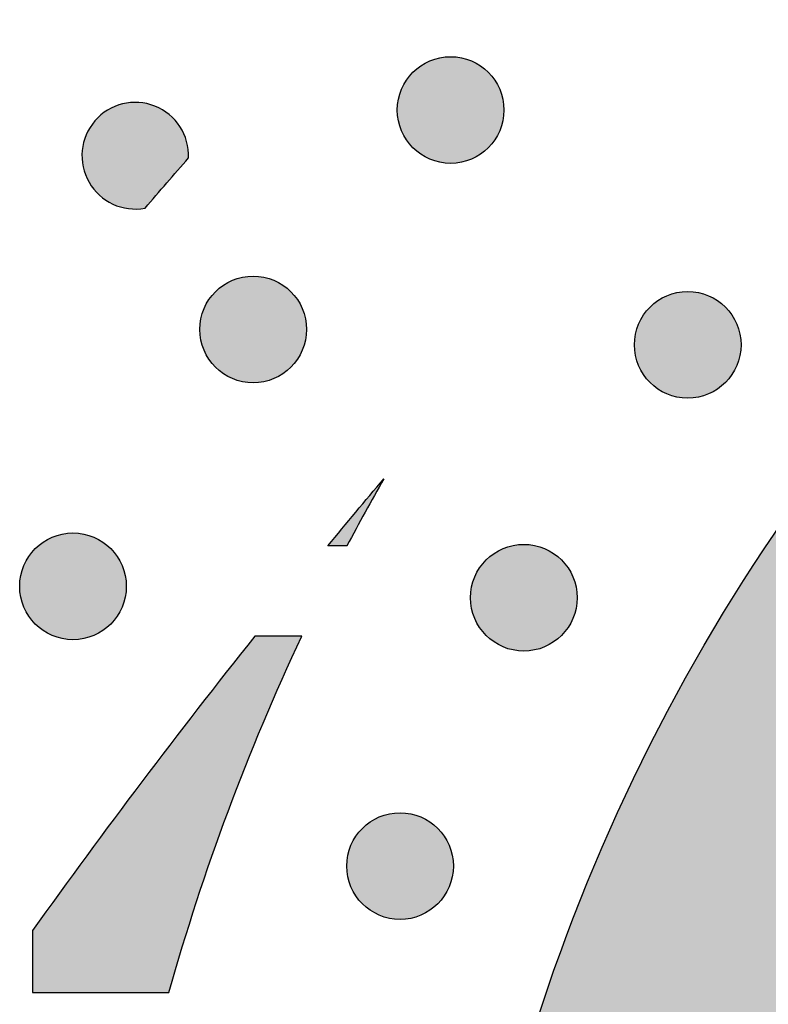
# Model space of a CAD drawing. Header units: millimetres. Extents: x -3873 to -97, y 912 to 4165.
# Tile 515 of 656: x -1848 to -1824, y 3045 to 3078. Entities that reach past the tile are written whole.
import ezdxf

# ---------------------------------------------------------------- set-up
doc = ezdxf.new("R2010")
doc.units = ezdxf.units.MM
doc.layers.add('pattern', color=7, linetype='Continuous', true_color=0x000000)

msp = doc.modelspace()

# ---------------------------------------------------------------- hatches: boundary and pattern name
at = {"layer": 'pattern'}
for points in [[(-1727.51, 3080.489), (-1721.756, 3065.465), (-1735.983, 3071.031), (-1738.491, 3071.965), (-1741.038, 3072.821), (-1743.619, 3073.597), (-1746.232, 3074.289), (-1748.871, 3074.897), (-1751.533, 3075.418), (-1754.214, 3075.853), (-1756.909, 3076.199), (-1759.614, 3076.457), (-1762.325, 3076.625), (-1765.036, 3076.705), (-1767.745, 3076.695), (-1770.446, 3076.597), (-1773.135, 3076.411), (-1775.808, 3076.139), (-1778.46, 3075.781), (-1779.455, 3075.621), (-1780.448, 3075.44), (-1781.441, 3075.24), (-1782.432, 3075.02), (-1783.421, 3074.779), (-1784.407, 3074.519), (-1785.39, 3074.238), (-1786.369, 3073.937), (-1787.343, 3073.617), (-1788.312, 3073.276), (-1789.275, 3072.916), (-1790.231, 3072.537), (-1791.181, 3072.138), (-1792.123, 3071.72), (-1793.057, 3071.282), (-1793.982, 3070.827), (-1794.898, 3070.353), (-1795.803, 3069.86), (-1796.699, 3069.35), (-1797.584, 3068.822), (-1798.457, 3068.278), (-1799.318, 3067.716), (-1800.167, 3067.138), (-1801.003, 3066.544), (-1801.826, 3065.935), (-1802.635, 3065.31), (-1803.429, 3064.671), (-1804.21, 3064.018), (-1804.975, 3063.351), (-1805.726, 3062.671), (-1806.461, 3061.978), (-1807.18, 3061.273), (-1807.885, 3060.554), (-1808.578, 3059.819), (-1809.258, 3059.069), (-1809.925, 3058.303), (-1810.578, 3057.523), (-1811.217, 3056.728), (-1811.842, 3055.919), (-1812.451, 3055.096), (-1813.045, 3054.26), (-1813.623, 3053.411), (-1814.185, 3052.55), (-1814.729, 3051.677), (-1815.257, 3050.792), (-1815.767, 3049.897), (-1816.259, 3048.991), (-1816.734, 3048.075), (-1817.189, 3047.15), (-1817.626, 3046.216), (-1818.045, 3045.274), (-1818.443, 3044.324), (-1818.823, 3043.368), (-1819.183, 3042.405), (-1819.524, 3041.436), (-1819.844, 3040.462), (-1820.145, 3039.483), (-1820.425, 3038.5), (-1820.686, 3037.514), (-1820.926, 3036.525), (-1821.147, 3035.534), (-1821.347, 3034.541), (-1821.528, 3033.548), (-1821.688, 3032.553), (-1822.046, 3029.901), (-1822.318, 3027.228), (-1822.504, 3024.539), (-1822.602, 3021.838), (-1822.611, 3019.13), (-1822.532, 3016.418), (-1822.364, 3013.707), (-1822.106, 3011.002), (-1821.76, 3008.307), (-1821.325, 3005.626), (-1820.804, 3002.964), (-1820.196, 3000.325), (-1819.503, 2997.712), (-1818.728, 2995.131), (-1817.872, 2992.584), (-1816.938, 2990.076), (-1811.372, 2975.849), (-1826.396, 2981.603), (-1827.062, 2983.13), (-1827.702, 2984.672), (-1828.316, 2986.228), (-1828.904, 2987.798), (-1829.464, 2989.382), (-1829.998, 2990.977), (-1830.504, 2992.585), (-1830.982, 2994.204), (-1831.431, 2995.833), (-1831.852, 2997.472), (-1832.243, 2999.119), (-1832.606, 3000.775), (-1832.939, 3002.438), (-1833.242, 3004.107), (-1833.515, 3005.782), (-1833.759, 3007.463), (-1833.972, 3009.147), (-1834.155, 3010.834), (-1834.307, 3012.524), (-1834.43, 3014.216), (-1834.521, 3015.908), (-1834.583, 3017.6), (-1834.614, 3019.292), (-1834.615, 3020.982), (-1834.586, 3022.669), (-1834.527, 3024.354), (-1834.438, 3026.034), (-1834.319, 3027.71), (-1834.171, 3029.38), (-1833.994, 3031.043), (-1833.788, 3032.7), (-1833.553, 3034.349), (-1833.355, 3035.574), (-1833.133, 3036.8), (-1832.886, 3038.024), (-1832.614, 3039.246), (-1832.318, 3040.465), (-1831.996, 3041.681), (-1831.65, 3042.893), (-1831.28, 3044.099), (-1830.884, 3045.3), (-1830.465, 3046.495), (-1830.021, 3047.682), (-1829.553, 3048.862), (-1829.061, 3050.033), (-1828.545, 3051.194), (-1828.006, 3052.345), (-1827.444, 3053.486), (-1826.86, 3054.615), (-1826.253, 3055.732), (-1825.624, 3056.836), (-1824.973, 3057.927), (-1824.302, 3059.003), (-1823.609, 3060.065), (-1822.897, 3061.112), (-1822.164, 3062.142), (-1821.413, 3063.157), (-1820.643, 3064.154), (-1819.855, 3065.134), (-1819.05, 3066.097), (-1818.227, 3067.04), (-1817.389, 3067.966), (-1816.534, 3068.872), (-1815.665, 3069.758), (-1814.778, 3070.627), (-1813.872, 3071.482), (-1812.947, 3072.32), (-1812.003, 3073.143), (-1811.041, 3073.948), (-1810.061, 3074.736), (-1809.064, 3075.506), (-1808.049, 3076.258), (-1807.018, 3076.99), (-1805.972, 3077.702), (-1804.91, 3078.395), (-1803.833, 3079.066), (-1802.743, 3079.717), (-1801.639, 3080.346), (-1800.522, 3080.953), (-1799.393, 3081.538), (-1798.252, 3082.099), (-1797.101, 3082.638), (-1795.939, 3083.154), (-1794.769, 3083.646), (-1793.589, 3084.114), (-1792.402, 3084.558), (-1791.207, 3084.977), (-1790.006, 3085.373), (-1788.799, 3085.743), (-1787.588, 3086.089), (-1786.372, 3086.411), (-1785.153, 3086.707), (-1783.931, 3086.979), (-1782.707, 3087.226), (-1781.481, 3087.448), (-1780.256, 3087.646), (-1778.607, 3087.881), (-1776.95, 3088.087), (-1775.286, 3088.264), (-1773.616, 3088.412), (-1771.941, 3088.531), (-1770.261, 3088.62), (-1768.576, 3088.679), (-1766.889, 3088.708), (-1765.199, 3088.707), (-1763.507, 3088.676), (-1761.815, 3088.614), (-1760.122, 3088.523), (-1758.431, 3088.401), (-1756.741, 3088.248), (-1755.054, 3088.065), (-1753.369, 3087.852), (-1751.689, 3087.609), (-1750.014, 3087.335), (-1748.345, 3087.032), (-1746.682, 3086.699), (-1745.026, 3086.337), (-1743.379, 3085.945), (-1741.74, 3085.524), (-1740.111, 3085.075), (-1738.492, 3084.597), (-1736.884, 3084.091), (-1735.288, 3083.558), (-1733.705, 3082.997), (-1732.135, 3082.409), (-1730.579, 3081.795), (-1729.037, 3081.155)], [(-1832.833, 3075.839), (-1832.861, 3075.867), (-1832.89, 3075.894), (-1832.92, 3075.921), (-1832.951, 3075.947), (-1832.983, 3075.973), (-1833.015, 3075.998), (-1833.048, 3076.022), (-1833.082, 3076.046), (-1833.117, 3076.07), (-1833.153, 3076.093), (-1833.19, 3076.115), (-1833.227, 3076.136), (-1833.265, 3076.156), (-1833.304, 3076.176), (-1833.343, 3076.195), (-1833.383, 3076.213), (-1833.424, 3076.23), (-1833.465, 3076.246), (-1833.507, 3076.261), (-1833.55, 3076.275), (-1833.593, 3076.288), (-1833.636, 3076.3), (-1833.68, 3076.311), (-1833.724, 3076.321), (-1833.769, 3076.33), (-1833.814, 3076.338), (-1833.859, 3076.344), (-1833.905, 3076.349), (-1833.95, 3076.353), (-1833.996, 3076.356), (-1834.042, 3076.358), (-1834.088, 3076.359), (-1834.134, 3076.358), (-1834.18, 3076.356), (-1834.225, 3076.353), (-1834.271, 3076.349), (-1834.317, 3076.344), (-1834.362, 3076.338), (-1834.407, 3076.33), (-1834.451, 3076.321), (-1834.496, 3076.311), (-1834.54, 3076.3), (-1834.583, 3076.288), (-1834.626, 3076.275), (-1834.669, 3076.261), (-1834.71, 3076.246), (-1834.752, 3076.23), (-1834.793, 3076.213), (-1834.833, 3076.195), (-1834.872, 3076.176), (-1834.911, 3076.156), (-1834.949, 3076.136), (-1834.986, 3076.115), (-1835.023, 3076.093), (-1835.058, 3076.07), (-1835.093, 3076.046), (-1835.127, 3076.022), (-1835.161, 3075.998), (-1835.193, 3075.973), (-1835.225, 3075.947), (-1835.255, 3075.921), (-1835.285, 3075.894), (-1835.314, 3075.867), (-1835.342, 3075.839), (-1835.37, 3075.811), (-1835.397, 3075.782), (-1835.424, 3075.752), (-1835.45, 3075.721), (-1835.476, 3075.69), (-1835.501, 3075.657), (-1835.526, 3075.624), (-1835.55, 3075.59), (-1835.573, 3075.555), (-1835.596, 3075.519), (-1835.618, 3075.483), (-1835.639, 3075.445), (-1835.66, 3075.407), (-1835.679, 3075.369), (-1835.698, 3075.329), (-1835.716, 3075.289), (-1835.733, 3075.249), (-1835.749, 3075.207), (-1835.764, 3075.165), (-1835.779, 3075.123), (-1835.792, 3075.08), (-1835.804, 3075.036), (-1835.815, 3074.992), (-1835.824, 3074.948), (-1835.833, 3074.903), (-1835.841, 3074.858), (-1835.847, 3074.813), (-1835.853, 3074.768), (-1835.857, 3074.722), (-1835.86, 3074.676), (-1835.862, 3074.63), (-1835.862, 3074.585), (-1835.862, 3074.539), (-1835.86, 3074.493), (-1835.857, 3074.447), (-1835.853, 3074.401), (-1835.847, 3074.356), (-1835.841, 3074.311), (-1835.833, 3074.266), (-1835.824, 3074.221), (-1835.815, 3074.177), (-1835.804, 3074.133), (-1835.792, 3074.089), (-1835.779, 3074.046), (-1835.764, 3074.004), (-1835.749, 3073.962), (-1835.733, 3073.921), (-1835.716, 3073.88), (-1835.698, 3073.84), (-1835.679, 3073.8), (-1835.66, 3073.762), (-1835.639, 3073.724), (-1835.618, 3073.686), (-1835.596, 3073.65), (-1835.573, 3073.614), (-1835.55, 3073.579), (-1835.526, 3073.545), (-1835.501, 3073.512), (-1835.476, 3073.479), (-1835.45, 3073.448), (-1835.424, 3073.417), (-1835.397, 3073.387), (-1835.37, 3073.358), (-1835.342, 3073.33), (-1835.314, 3073.302), (-1835.285, 3073.275), (-1835.255, 3073.249), (-1835.225, 3073.222), (-1835.193, 3073.196), (-1835.161, 3073.171), (-1835.127, 3073.147), (-1835.093, 3073.123), (-1835.058, 3073.099), (-1835.023, 3073.076), (-1834.986, 3073.054), (-1834.949, 3073.033), (-1834.911, 3073.013), (-1834.872, 3072.993), (-1834.833, 3072.974), (-1834.793, 3072.956), (-1834.752, 3072.939), (-1834.71, 3072.923), (-1834.669, 3072.908), (-1834.626, 3072.894), (-1834.583, 3072.881), (-1834.54, 3072.869), (-1834.496, 3072.858), (-1834.451, 3072.848), (-1834.407, 3072.839), (-1834.362, 3072.832), (-1834.317, 3072.825), (-1834.271, 3072.82), (-1834.225, 3072.816), (-1834.18, 3072.813), (-1834.134, 3072.811), (-1834.088, 3072.81), (-1834.042, 3072.811), (-1833.996, 3072.813), (-1833.95, 3072.816), (-1833.905, 3072.82), (-1833.859, 3072.825), (-1833.814, 3072.832), (-1833.769, 3072.839), (-1833.724, 3072.848), (-1833.68, 3072.858), (-1833.636, 3072.869), (-1833.593, 3072.881), (-1833.55, 3072.894), (-1833.507, 3072.908), (-1833.465, 3072.923), (-1833.424, 3072.939), (-1833.383, 3072.956), (-1833.343, 3072.974), (-1833.304, 3072.993), (-1833.265, 3073.013), (-1833.227, 3073.033), (-1833.19, 3073.054), (-1833.153, 3073.076), (-1833.117, 3073.099), (-1833.082, 3073.123), (-1833.048, 3073.147), (-1833.015, 3073.171), (-1832.983, 3073.196), (-1832.951, 3073.222), (-1832.92, 3073.249), (-1832.89, 3073.275), (-1832.861, 3073.302), (-1832.833, 3073.33), (-1832.806, 3073.358), (-1832.779, 3073.387), (-1832.752, 3073.417), (-1832.726, 3073.448), (-1832.7, 3073.479), (-1832.675, 3073.512), (-1832.65, 3073.545), (-1832.626, 3073.579), (-1832.602, 3073.614), (-1832.58, 3073.65), (-1832.558, 3073.686), (-1832.536, 3073.724), (-1832.516, 3073.762), (-1832.496, 3073.8), (-1832.477, 3073.84), (-1832.459, 3073.88), (-1832.442, 3073.921), (-1832.426, 3073.962), (-1832.411, 3074.004), (-1832.397, 3074.046), (-1832.384, 3074.089), (-1832.372, 3074.133), (-1832.361, 3074.177), (-1832.351, 3074.221), (-1832.342, 3074.266), (-1832.335, 3074.311), (-1832.328, 3074.356), (-1832.323, 3074.401), (-1832.319, 3074.447), (-1832.316, 3074.493), (-1832.314, 3074.539), (-1832.314, 3074.585), (-1832.314, 3074.63), (-1832.316, 3074.676), (-1832.319, 3074.722), (-1832.323, 3074.768), (-1832.328, 3074.813), (-1832.335, 3074.858), (-1832.342, 3074.903), (-1832.351, 3074.948), (-1832.361, 3074.992), (-1832.372, 3075.036), (-1832.384, 3075.08), (-1832.397, 3075.123), (-1832.411, 3075.165), (-1832.426, 3075.207), (-1832.442, 3075.249), (-1832.459, 3075.289), (-1832.477, 3075.329), (-1832.496, 3075.369), (-1832.516, 3075.407), (-1832.536, 3075.445), (-1832.558, 3075.483), (-1832.58, 3075.519), (-1832.602, 3075.555), (-1832.626, 3075.59), (-1832.65, 3075.624), (-1832.675, 3075.657), (-1832.7, 3075.69), (-1832.726, 3075.721), (-1832.752, 3075.752), (-1832.779, 3075.782), (-1832.806, 3075.811)], [(-1842.81, 3072.993), (-1842.809, 3073.025), (-1842.809, 3073.057), (-1842.809, 3073.09), (-1842.809, 3073.123), (-1842.811, 3073.156), (-1842.813, 3073.189), (-1842.815, 3073.222), (-1842.819, 3073.255), (-1842.822, 3073.288), (-1842.827, 3073.322), (-1842.832, 3073.355), (-1842.838, 3073.388), (-1842.844, 3073.422), (-1842.852, 3073.455), (-1842.859, 3073.489), (-1842.868, 3073.522), (-1842.877, 3073.555), (-1842.887, 3073.589), (-1842.897, 3073.622), (-1842.909, 3073.655), (-1842.921, 3073.687), (-1842.933, 3073.72), (-1842.946, 3073.753), (-1842.96, 3073.785), (-1842.975, 3073.817), (-1842.99, 3073.849), (-1843.006, 3073.88), (-1843.022, 3073.911), (-1843.039, 3073.942), (-1843.057, 3073.973), (-1843.076, 3074.003), (-1843.094, 3074.033), (-1843.114, 3074.062), (-1843.134, 3074.091), (-1843.155, 3074.12), (-1843.176, 3074.148), (-1843.198, 3074.176), (-1843.22, 3074.203), (-1843.243, 3074.23), (-1843.266, 3074.256), (-1843.29, 3074.282), (-1843.314, 3074.307), (-1843.339, 3074.332), (-1843.364, 3074.356), (-1843.39, 3074.38), (-1843.416, 3074.403), (-1843.442, 3074.426), (-1843.469, 3074.448), (-1843.496, 3074.469), (-1843.523, 3074.49), (-1843.551, 3074.51), (-1843.578, 3074.529), (-1843.607, 3074.548), (-1843.635, 3074.567), (-1843.664, 3074.584), (-1843.692, 3074.602), (-1843.722, 3074.618), (-1843.751, 3074.634), (-1843.78, 3074.649), (-1843.809, 3074.664), (-1843.839, 3074.678), (-1843.869, 3074.691), (-1843.899, 3074.704), (-1843.928, 3074.716), (-1843.958, 3074.728), (-1843.989, 3074.739), (-1844.019, 3074.749), (-1844.051, 3074.759), (-1844.082, 3074.769), (-1844.114, 3074.778), (-1844.146, 3074.786), (-1844.178, 3074.794), (-1844.211, 3074.802), (-1844.244, 3074.808), (-1844.277, 3074.815), (-1844.311, 3074.82), (-1844.345, 3074.825), (-1844.378, 3074.829), (-1844.413, 3074.833), (-1844.447, 3074.836), (-1844.481, 3074.838), (-1844.516, 3074.84), (-1844.551, 3074.841), (-1844.585, 3074.841), (-1844.62, 3074.841), (-1844.655, 3074.84), (-1844.69, 3074.838), (-1844.725, 3074.835), (-1844.76, 3074.832), (-1844.795, 3074.828), (-1844.83, 3074.824), (-1844.865, 3074.818), (-1844.9, 3074.813), (-1844.935, 3074.806), (-1844.969, 3074.798), (-1845.004, 3074.79), (-1845.038, 3074.782), (-1845.072, 3074.772), (-1845.106, 3074.762), (-1845.14, 3074.751), (-1845.173, 3074.74), (-1845.206, 3074.728), (-1845.239, 3074.715), (-1845.271, 3074.702), (-1845.304, 3074.688), (-1845.336, 3074.673), (-1845.367, 3074.658), (-1845.398, 3074.643), (-1845.429, 3074.626), (-1845.459, 3074.609), (-1845.489, 3074.592), (-1845.519, 3074.574), (-1845.548, 3074.556), (-1845.577, 3074.537), (-1845.605, 3074.517), (-1845.632, 3074.497), (-1845.659, 3074.477), (-1845.686, 3074.456), (-1845.712, 3074.435), (-1845.738, 3074.414), (-1845.763, 3074.392), (-1845.788, 3074.369), (-1845.812, 3074.347), (-1845.835, 3074.324), (-1845.858, 3074.3), (-1845.881, 3074.277), (-1845.902, 3074.253), (-1845.924, 3074.229), (-1845.945, 3074.204), (-1845.965, 3074.179), (-1845.985, 3074.154), (-1846.005, 3074.128), (-1846.025, 3074.101), (-1846.044, 3074.074), (-1846.062, 3074.046), (-1846.08, 3074.018), (-1846.098, 3073.99), (-1846.115, 3073.961), (-1846.132, 3073.932), (-1846.148, 3073.902), (-1846.164, 3073.872), (-1846.179, 3073.841), (-1846.194, 3073.81), (-1846.208, 3073.779), (-1846.222, 3073.747), (-1846.235, 3073.715), (-1846.247, 3073.682), (-1846.259, 3073.65), (-1846.27, 3073.616), (-1846.28, 3073.583), (-1846.29, 3073.549), (-1846.299, 3073.516), (-1846.308, 3073.481), (-1846.316, 3073.447), (-1846.323, 3073.413), (-1846.33, 3073.378), (-1846.335, 3073.343), (-1846.341, 3073.308), (-1846.345, 3073.273), (-1846.349, 3073.238), (-1846.352, 3073.203), (-1846.354, 3073.167), (-1846.356, 3073.132), (-1846.357, 3073.097), (-1846.357, 3073.062), (-1846.357, 3073.026), (-1846.355, 3072.991), (-1846.354, 3072.956), (-1846.351, 3072.921), (-1846.348, 3072.886), (-1846.344, 3072.851), (-1846.339, 3072.817), (-1846.334, 3072.782), (-1846.328, 3072.748), (-1846.322, 3072.714), (-1846.315, 3072.68), (-1846.307, 3072.647), (-1846.298, 3072.614), (-1846.289, 3072.581), (-1846.28, 3072.548), (-1846.269, 3072.516), (-1846.258, 3072.484), (-1846.247, 3072.452), (-1846.235, 3072.421), (-1846.223, 3072.39), (-1846.21, 3072.359), (-1846.196, 3072.329), (-1846.182, 3072.299), (-1846.168, 3072.27), (-1846.153, 3072.241), (-1846.138, 3072.212), (-1846.122, 3072.184), (-1846.106, 3072.156), (-1846.089, 3072.129), (-1846.071, 3072.101), (-1846.053, 3072.074), (-1846.035, 3072.047), (-1846.015, 3072.02), (-1845.996, 3071.993), (-1845.975, 3071.967), (-1845.954, 3071.941), (-1845.933, 3071.915), (-1845.91, 3071.89), (-1845.888, 3071.864), (-1845.864, 3071.84), (-1845.84, 3071.815), (-1845.816, 3071.791), (-1845.791, 3071.767), (-1845.765, 3071.744), (-1845.739, 3071.721), (-1845.713, 3071.699), (-1845.686, 3071.677), (-1845.658, 3071.656), (-1845.63, 3071.635), (-1845.602, 3071.614), (-1845.573, 3071.594), (-1845.543, 3071.575), (-1845.514, 3071.556), (-1845.483, 3071.538), (-1845.453, 3071.52), (-1845.422, 3071.503), (-1845.391, 3071.487), (-1845.359, 3071.471), (-1845.327, 3071.456), (-1845.295, 3071.442), (-1845.262, 3071.428), (-1845.229, 3071.415), (-1845.196, 3071.402), (-1845.163, 3071.39), (-1845.13, 3071.379), (-1845.096, 3071.368), (-1845.062, 3071.359), (-1845.028, 3071.349), (-1844.994, 3071.341), (-1844.96, 3071.333), (-1844.926, 3071.326), (-1844.892, 3071.32), (-1844.858, 3071.314), (-1844.823, 3071.309), (-1844.789, 3071.305), (-1844.755, 3071.301), (-1844.721, 3071.298), (-1844.687, 3071.296), (-1844.653, 3071.294), (-1844.619, 3071.293), (-1844.585, 3071.292), (-1844.551, 3071.293), (-1844.518, 3071.294), (-1844.484, 3071.295), (-1844.451, 3071.297), (-1844.418, 3071.3), (-1844.386, 3071.303), (-1844.353, 3071.307), (-1844.321, 3071.312), (-1844.289, 3071.317), (-1844.257, 3071.323)], [(-1839.405, 3068.544), (-1839.433, 3068.572), (-1839.462, 3068.599), (-1839.492, 3068.626), (-1839.523, 3068.652), (-1839.554, 3068.678), (-1839.587, 3068.703), (-1839.62, 3068.728), (-1839.654, 3068.752), (-1839.689, 3068.775), (-1839.725, 3068.798), (-1839.761, 3068.82), (-1839.798, 3068.841), (-1839.836, 3068.862), (-1839.875, 3068.881), (-1839.915, 3068.9), (-1839.955, 3068.918), (-1839.995, 3068.935), (-1840.037, 3068.951), (-1840.079, 3068.966), (-1840.121, 3068.98), (-1840.164, 3068.994), (-1840.208, 3069.006), (-1840.251, 3069.016), (-1840.296, 3069.026), (-1840.34, 3069.035), (-1840.385, 3069.043), (-1840.431, 3069.049), (-1840.476, 3069.055), (-1840.522, 3069.059), (-1840.568, 3069.062), (-1840.613, 3069.063), (-1840.659, 3069.064), (-1840.705, 3069.063), (-1840.751, 3069.062), (-1840.797, 3069.059), (-1840.843, 3069.055), (-1840.888, 3069.049), (-1840.933, 3069.043), (-1840.978, 3069.035), (-1841.023, 3069.026), (-1841.067, 3069.016), (-1841.111, 3069.006), (-1841.155, 3068.994), (-1841.198, 3068.98), (-1841.24, 3068.966), (-1841.282, 3068.951), (-1841.323, 3068.935), (-1841.364, 3068.918), (-1841.404, 3068.9), (-1841.444, 3068.881), (-1841.482, 3068.862), (-1841.52, 3068.841), (-1841.558, 3068.82), (-1841.594, 3068.798), (-1841.63, 3068.775), (-1841.665, 3068.752), (-1841.699, 3068.728), (-1841.732, 3068.703), (-1841.765, 3068.678), (-1841.796, 3068.652), (-1841.827, 3068.626), (-1841.857, 3068.599), (-1841.886, 3068.572), (-1841.914, 3068.544), (-1841.941, 3068.516), (-1841.969, 3068.487), (-1841.995, 3068.457), (-1842.022, 3068.427), (-1842.047, 3068.395), (-1842.073, 3068.362), (-1842.097, 3068.329), (-1842.121, 3068.295), (-1842.145, 3068.26), (-1842.167, 3068.224), (-1842.189, 3068.188), (-1842.211, 3068.151), (-1842.231, 3068.113), (-1842.251, 3068.074), (-1842.27, 3068.035), (-1842.288, 3067.994), (-1842.305, 3067.954), (-1842.321, 3067.912), (-1842.336, 3067.87), (-1842.35, 3067.828), (-1842.363, 3067.785), (-1842.375, 3067.741), (-1842.386, 3067.698), (-1842.396, 3067.653), (-1842.405, 3067.609), (-1842.412, 3067.564), (-1842.419, 3067.518), (-1842.424, 3067.473), (-1842.428, 3067.427), (-1842.431, 3067.382), (-1842.433, 3067.336), (-1842.434, 3067.29), (-1842.433, 3067.244), (-1842.431, 3067.198), (-1842.428, 3067.152), (-1842.424, 3067.106), (-1842.419, 3067.061), (-1842.412, 3067.016), (-1842.405, 3066.971), (-1842.396, 3066.926), (-1842.386, 3066.882), (-1842.375, 3066.838), (-1842.363, 3066.794), (-1842.35, 3066.751), (-1842.336, 3066.709), (-1842.321, 3066.667), (-1842.305, 3066.626), (-1842.288, 3066.585), (-1842.27, 3066.545), (-1842.251, 3066.505), (-1842.231, 3066.467), (-1842.211, 3066.429), (-1842.189, 3066.391), (-1842.167, 3066.355), (-1842.145, 3066.319), (-1842.121, 3066.284), (-1842.097, 3066.25), (-1842.073, 3066.217), (-1842.047, 3066.185), (-1842.022, 3066.153), (-1841.995, 3066.122), (-1841.969, 3066.092), (-1841.941, 3066.063), (-1841.914, 3066.035), (-1841.886, 3066.008), (-1841.857, 3065.98), (-1841.827, 3065.954), (-1841.796, 3065.927), (-1841.765, 3065.902), (-1841.732, 3065.876), (-1841.699, 3065.852), (-1841.665, 3065.828), (-1841.63, 3065.804), (-1841.594, 3065.782), (-1841.558, 3065.76), (-1841.52, 3065.738), (-1841.482, 3065.718), (-1841.444, 3065.698), (-1841.404, 3065.679), (-1841.364, 3065.661), (-1841.323, 3065.644), (-1841.282, 3065.628), (-1841.24, 3065.613), (-1841.198, 3065.599), (-1841.155, 3065.586), (-1841.111, 3065.574), (-1841.067, 3065.563), (-1841.023, 3065.553), (-1840.978, 3065.544), (-1840.933, 3065.537), (-1840.888, 3065.53), (-1840.843, 3065.525), (-1840.797, 3065.521), (-1840.751, 3065.518), (-1840.705, 3065.516), (-1840.659, 3065.515), (-1840.613, 3065.516), (-1840.568, 3065.518), (-1840.522, 3065.521), (-1840.476, 3065.525), (-1840.431, 3065.53), (-1840.385, 3065.537), (-1840.34, 3065.544), (-1840.296, 3065.553), (-1840.251, 3065.563), (-1840.208, 3065.574), (-1840.164, 3065.586), (-1840.121, 3065.599), (-1840.079, 3065.613), (-1840.037, 3065.628), (-1839.995, 3065.644), (-1839.955, 3065.661), (-1839.915, 3065.679), (-1839.875, 3065.698), (-1839.836, 3065.718), (-1839.798, 3065.738), (-1839.761, 3065.76), (-1839.725, 3065.782), (-1839.689, 3065.804), (-1839.654, 3065.828), (-1839.62, 3065.852), (-1839.587, 3065.876), (-1839.554, 3065.902), (-1839.523, 3065.927), (-1839.492, 3065.954), (-1839.462, 3065.98), (-1839.433, 3066.008), (-1839.405, 3066.035), (-1839.377, 3066.063), (-1839.35, 3066.092), (-1839.323, 3066.122), (-1839.297, 3066.153), (-1839.271, 3066.185), (-1839.246, 3066.217), (-1839.221, 3066.25), (-1839.197, 3066.284), (-1839.174, 3066.319), (-1839.151, 3066.355), (-1839.129, 3066.391), (-1839.108, 3066.429), (-1839.087, 3066.467), (-1839.068, 3066.505), (-1839.049, 3066.545), (-1839.031, 3066.585), (-1839.014, 3066.626), (-1838.998, 3066.667), (-1838.983, 3066.709), (-1838.969, 3066.751), (-1838.956, 3066.794), (-1838.944, 3066.838), (-1838.933, 3066.882), (-1838.923, 3066.926), (-1838.914, 3066.971), (-1838.906, 3067.016), (-1838.9, 3067.061), (-1838.895, 3067.106), (-1838.89, 3067.152), (-1838.887, 3067.198), (-1838.886, 3067.244), (-1838.885, 3067.29), (-1838.886, 3067.336), (-1838.887, 3067.382), (-1838.89, 3067.427), (-1838.895, 3067.473), (-1838.9, 3067.518), (-1838.906, 3067.564), (-1838.914, 3067.609), (-1838.923, 3067.653), (-1838.933, 3067.698), (-1838.944, 3067.741), (-1838.956, 3067.785), (-1838.969, 3067.828), (-1838.983, 3067.87), (-1838.998, 3067.912), (-1839.014, 3067.954), (-1839.031, 3067.994), (-1839.049, 3068.035), (-1839.068, 3068.074), (-1839.087, 3068.113), (-1839.108, 3068.151), (-1839.129, 3068.188), (-1839.151, 3068.224), (-1839.174, 3068.26), (-1839.197, 3068.295), (-1839.221, 3068.329), (-1839.246, 3068.362), (-1839.271, 3068.395), (-1839.297, 3068.427), (-1839.323, 3068.457), (-1839.35, 3068.487), (-1839.377, 3068.516)], [(-1824.943, 3068.032), (-1824.971, 3068.06), (-1825, 3068.087), (-1825.03, 3068.114), (-1825.06, 3068.14), (-1825.092, 3068.166), (-1825.125, 3068.191), (-1825.158, 3068.216), (-1825.192, 3068.24), (-1825.227, 3068.263), (-1825.263, 3068.286), (-1825.299, 3068.308), (-1825.336, 3068.329), (-1825.374, 3068.35), (-1825.413, 3068.369), (-1825.452, 3068.388), (-1825.493, 3068.406), (-1825.533, 3068.423), (-1825.575, 3068.439), (-1825.617, 3068.454), (-1825.659, 3068.468), (-1825.702, 3068.482), (-1825.746, 3068.494), (-1825.789, 3068.505), (-1825.834, 3068.514), (-1825.878, 3068.523), (-1825.923, 3068.531), (-1825.969, 3068.537), (-1826.014, 3068.543), (-1826.06, 3068.547), (-1826.105, 3068.55), (-1826.151, 3068.551), (-1826.197, 3068.552), (-1826.243, 3068.551), (-1826.289, 3068.55), (-1826.335, 3068.547), (-1826.381, 3068.543), (-1826.426, 3068.537), (-1826.471, 3068.531), (-1826.516, 3068.523), (-1826.561, 3068.514), (-1826.605, 3068.505), (-1826.649, 3068.494), (-1826.693, 3068.482), (-1826.736, 3068.468), (-1826.778, 3068.454), (-1826.82, 3068.439), (-1826.861, 3068.423), (-1826.902, 3068.406), (-1826.942, 3068.388), (-1826.982, 3068.369), (-1827.02, 3068.35), (-1827.058, 3068.329), (-1827.096, 3068.308), (-1827.132, 3068.286), (-1827.168, 3068.263), (-1827.203, 3068.24), (-1827.237, 3068.216), (-1827.27, 3068.191), (-1827.303, 3068.166), (-1827.334, 3068.14), (-1827.365, 3068.114), (-1827.395, 3068.087), (-1827.424, 3068.06), (-1827.452, 3068.032), (-1827.479, 3068.004), (-1827.507, 3067.975), (-1827.533, 3067.945), (-1827.56, 3067.915), (-1827.585, 3067.883), (-1827.611, 3067.851), (-1827.635, 3067.817), (-1827.659, 3067.783), (-1827.683, 3067.748), (-1827.705, 3067.713), (-1827.727, 3067.676), (-1827.749, 3067.639), (-1827.769, 3067.601), (-1827.789, 3067.562), (-1827.808, 3067.523), (-1827.826, 3067.482), (-1827.843, 3067.442), (-1827.859, 3067.4), (-1827.874, 3067.358), (-1827.888, 3067.316), (-1827.901, 3067.273), (-1827.913, 3067.23), (-1827.924, 3067.186), (-1827.934, 3067.141), (-1827.943, 3067.097), (-1827.95, 3067.052), (-1827.957, 3067.006), (-1827.962, 3066.961), (-1827.966, 3066.915), (-1827.969, 3066.87), (-1827.971, 3066.824), (-1827.972, 3066.778), (-1827.971, 3066.732), (-1827.969, 3066.686), (-1827.966, 3066.64), (-1827.962, 3066.595), (-1827.957, 3066.549), (-1827.95, 3066.504), (-1827.943, 3066.459), (-1827.934, 3066.414), (-1827.924, 3066.37), (-1827.913, 3066.326), (-1827.901, 3066.283), (-1827.888, 3066.24), (-1827.874, 3066.197), (-1827.859, 3066.155), (-1827.843, 3066.114), (-1827.826, 3066.073), (-1827.808, 3066.033), (-1827.789, 3065.994), (-1827.769, 3065.955), (-1827.749, 3065.917), (-1827.727, 3065.88), (-1827.705, 3065.843), (-1827.683, 3065.807), (-1827.659, 3065.772), (-1827.635, 3065.738), (-1827.611, 3065.705), (-1827.585, 3065.673), (-1827.56, 3065.641), (-1827.533, 3065.61), (-1827.507, 3065.58), (-1827.479, 3065.551), (-1827.452, 3065.523), (-1827.424, 3065.496), (-1827.395, 3065.468), (-1827.365, 3065.442), (-1827.334, 3065.415), (-1827.303, 3065.39), (-1827.27, 3065.365), (-1827.237, 3065.34), (-1827.203, 3065.316), (-1827.168, 3065.292), (-1827.132, 3065.27), (-1827.096, 3065.248), (-1827.058, 3065.226), (-1827.02, 3065.206), (-1826.982, 3065.186), (-1826.942, 3065.167), (-1826.902, 3065.149), (-1826.861, 3065.132), (-1826.82, 3065.116), (-1826.778, 3065.101), (-1826.736, 3065.087), (-1826.693, 3065.074), (-1826.649, 3065.062), (-1826.605, 3065.051), (-1826.561, 3065.041), (-1826.516, 3065.032), (-1826.471, 3065.025), (-1826.426, 3065.018), (-1826.381, 3065.013), (-1826.335, 3065.009), (-1826.289, 3065.006), (-1826.243, 3065.004), (-1826.197, 3065.003), (-1826.151, 3065.004), (-1826.105, 3065.006), (-1826.06, 3065.009), (-1826.014, 3065.013), (-1825.969, 3065.018), (-1825.923, 3065.025), (-1825.878, 3065.032), (-1825.834, 3065.041), (-1825.789, 3065.051), (-1825.746, 3065.062), (-1825.702, 3065.074), (-1825.659, 3065.087), (-1825.617, 3065.101), (-1825.575, 3065.116), (-1825.533, 3065.132), (-1825.493, 3065.149), (-1825.452, 3065.167), (-1825.413, 3065.186), (-1825.374, 3065.206), (-1825.336, 3065.226), (-1825.299, 3065.248), (-1825.263, 3065.27), (-1825.227, 3065.292), (-1825.192, 3065.316), (-1825.158, 3065.34), (-1825.125, 3065.365), (-1825.092, 3065.39), (-1825.06, 3065.415), (-1825.03, 3065.442), (-1825, 3065.468), (-1824.971, 3065.496), (-1824.943, 3065.523), (-1824.915, 3065.551), (-1824.888, 3065.58), (-1824.861, 3065.61), (-1824.835, 3065.641), (-1824.809, 3065.673), (-1824.784, 3065.705), (-1824.759, 3065.738), (-1824.735, 3065.772), (-1824.712, 3065.807), (-1824.689, 3065.843), (-1824.667, 3065.88), (-1824.646, 3065.917), (-1824.625, 3065.955), (-1824.606, 3065.994), (-1824.587, 3066.033), (-1824.569, 3066.073), (-1824.552, 3066.114), (-1824.536, 3066.155), (-1824.521, 3066.197), (-1824.507, 3066.24), (-1824.494, 3066.283), (-1824.481, 3066.326), (-1824.471, 3066.37), (-1824.461, 3066.414), (-1824.452, 3066.459), (-1824.444, 3066.504), (-1824.438, 3066.549), (-1824.432, 3066.595), (-1824.428, 3066.64), (-1824.425, 3066.686), (-1824.424, 3066.732), (-1824.423, 3066.778), (-1824.424, 3066.824), (-1824.425, 3066.87), (-1824.428, 3066.915), (-1824.432, 3066.961), (-1824.438, 3067.006), (-1824.444, 3067.052), (-1824.452, 3067.097), (-1824.461, 3067.141), (-1824.471, 3067.186), (-1824.481, 3067.23), (-1824.494, 3067.273), (-1824.507, 3067.316), (-1824.521, 3067.358), (-1824.536, 3067.4), (-1824.552, 3067.442), (-1824.569, 3067.482), (-1824.587, 3067.523), (-1824.606, 3067.562), (-1824.625, 3067.601), (-1824.646, 3067.639), (-1824.667, 3067.676), (-1824.689, 3067.713), (-1824.712, 3067.748), (-1824.735, 3067.783), (-1824.759, 3067.817), (-1824.784, 3067.851), (-1824.809, 3067.883), (-1824.835, 3067.915), (-1824.861, 3067.945), (-1824.888, 3067.975), (-1824.915, 3068.004)], [(-1838.172, 3060.095), (-1836.31, 3062.327), (-1837.536, 3060.095)], [(-1845.401, 3060.003), (-1845.429, 3060.03), (-1845.458, 3060.057), (-1845.488, 3060.084), (-1845.519, 3060.11), (-1845.55, 3060.136), (-1845.583, 3060.161), (-1845.616, 3060.186), (-1845.65, 3060.21), (-1845.685, 3060.233), (-1845.721, 3060.256), (-1845.757, 3060.278), (-1845.795, 3060.299), (-1845.833, 3060.32), (-1845.871, 3060.34), (-1845.911, 3060.358), (-1845.951, 3060.376), (-1845.992, 3060.393), (-1846.033, 3060.409), (-1846.075, 3060.425), (-1846.117, 3060.439), (-1846.16, 3060.452), (-1846.204, 3060.464), (-1846.248, 3060.475), (-1846.292, 3060.485), (-1846.337, 3060.493), (-1846.382, 3060.501), (-1846.427, 3060.507), (-1846.472, 3060.513), (-1846.518, 3060.517), (-1846.564, 3060.52), (-1846.61, 3060.522), (-1846.656, 3060.522), (-1846.702, 3060.522), (-1846.747, 3060.52), (-1846.793, 3060.517), (-1846.839, 3060.513), (-1846.884, 3060.507), (-1846.93, 3060.501), (-1846.975, 3060.493), (-1847.019, 3060.485), (-1847.064, 3060.475), (-1847.107, 3060.464), (-1847.151, 3060.452), (-1847.194, 3060.439), (-1847.236, 3060.425), (-1847.278, 3060.409), (-1847.32, 3060.393), (-1847.36, 3060.376), (-1847.4, 3060.358), (-1847.44, 3060.34), (-1847.479, 3060.32), (-1847.517, 3060.299), (-1847.554, 3060.278), (-1847.59, 3060.256), (-1847.626, 3060.233), (-1847.661, 3060.21), (-1847.695, 3060.186), (-1847.728, 3060.161), (-1847.761, 3060.136), (-1847.792, 3060.11), (-1847.823, 3060.084), (-1847.853, 3060.057), (-1847.882, 3060.03), (-1847.91, 3060.003), (-1847.938, 3059.974), (-1847.965, 3059.945), (-1847.992, 3059.916), (-1848.018, 3059.885), (-1848.044, 3059.853), (-1848.069, 3059.821), (-1848.094, 3059.787), (-1848.118, 3059.753), (-1848.141, 3059.718), (-1848.164, 3059.683), (-1848.186, 3059.646), (-1848.207, 3059.609), (-1848.228, 3059.571), (-1848.247, 3059.532), (-1848.266, 3059.493), (-1848.284, 3059.453), (-1848.301, 3059.412), (-1848.317, 3059.371), (-1848.332, 3059.329), (-1848.346, 3059.286), (-1848.359, 3059.243), (-1848.371, 3059.2), (-1848.382, 3059.156), (-1848.392, 3059.112), (-1848.401, 3059.067), (-1848.409, 3059.022), (-1848.415, 3058.977), (-1848.42, 3058.931), (-1848.425, 3058.886), (-1848.428, 3058.84), (-1848.429, 3058.794), (-1848.43, 3058.748), (-1848.429, 3058.702), (-1848.428, 3058.656), (-1848.425, 3058.61), (-1848.42, 3058.565), (-1848.415, 3058.519), (-1848.409, 3058.474), (-1848.401, 3058.429), (-1848.392, 3058.384), (-1848.382, 3058.34), (-1848.371, 3058.296), (-1848.359, 3058.253), (-1848.346, 3058.21), (-1848.332, 3058.167), (-1848.317, 3058.125), (-1848.301, 3058.084), (-1848.284, 3058.043), (-1848.266, 3058.003), (-1848.247, 3057.964), (-1848.228, 3057.925), (-1848.207, 3057.887), (-1848.186, 3057.85), (-1848.164, 3057.813), (-1848.141, 3057.777), (-1848.118, 3057.743), (-1848.094, 3057.708), (-1848.069, 3057.675), (-1848.044, 3057.643), (-1848.018, 3057.611), (-1847.992, 3057.58), (-1847.965, 3057.551), (-1847.938, 3057.521), (-1847.91, 3057.493), (-1847.882, 3057.466), (-1847.853, 3057.439), (-1847.823, 3057.412), (-1847.792, 3057.386), (-1847.761, 3057.36), (-1847.728, 3057.335), (-1847.695, 3057.31), (-1847.661, 3057.286), (-1847.626, 3057.263), (-1847.59, 3057.24), (-1847.554, 3057.218), (-1847.517, 3057.197), (-1847.479, 3057.176), (-1847.44, 3057.156), (-1847.4, 3057.138), (-1847.36, 3057.12), (-1847.32, 3057.103), (-1847.278, 3057.086), (-1847.236, 3057.071), (-1847.194, 3057.057), (-1847.151, 3057.044), (-1847.107, 3057.032), (-1847.064, 3057.021), (-1847.019, 3057.011), (-1846.975, 3057.003), (-1846.93, 3056.995), (-1846.884, 3056.988), (-1846.839, 3056.983), (-1846.793, 3056.979), (-1846.747, 3056.976), (-1846.702, 3056.974), (-1846.656, 3056.974), (-1846.61, 3056.974), (-1846.564, 3056.976), (-1846.518, 3056.979), (-1846.472, 3056.983), (-1846.427, 3056.988), (-1846.382, 3056.995), (-1846.337, 3057.003), (-1846.292, 3057.011), (-1846.248, 3057.021), (-1846.204, 3057.032), (-1846.16, 3057.044), (-1846.117, 3057.057), (-1846.075, 3057.071), (-1846.033, 3057.086), (-1845.992, 3057.103), (-1845.951, 3057.12), (-1845.911, 3057.138), (-1845.871, 3057.156), (-1845.833, 3057.176), (-1845.795, 3057.197), (-1845.757, 3057.218), (-1845.721, 3057.24), (-1845.685, 3057.263), (-1845.65, 3057.286), (-1845.616, 3057.31), (-1845.583, 3057.335), (-1845.55, 3057.36), (-1845.519, 3057.386), (-1845.488, 3057.412), (-1845.458, 3057.439), (-1845.429, 3057.466), (-1845.401, 3057.493), (-1845.373, 3057.521), (-1845.346, 3057.551), (-1845.32, 3057.58), (-1845.293, 3057.611), (-1845.268, 3057.643), (-1845.242, 3057.675), (-1845.218, 3057.708), (-1845.194, 3057.743), (-1845.17, 3057.777), (-1845.148, 3057.813), (-1845.125, 3057.85), (-1845.104, 3057.887), (-1845.084, 3057.925), (-1845.064, 3057.964), (-1845.045, 3058.003), (-1845.027, 3058.043), (-1845.01, 3058.084), (-1844.994, 3058.125), (-1844.979, 3058.167), (-1844.965, 3058.21), (-1844.952, 3058.253), (-1844.94, 3058.296), (-1844.929, 3058.34), (-1844.919, 3058.384), (-1844.91, 3058.429), (-1844.903, 3058.474), (-1844.896, 3058.519), (-1844.891, 3058.565), (-1844.887, 3058.61), (-1844.884, 3058.656), (-1844.882, 3058.702), (-1844.881, 3058.748), (-1844.882, 3058.794), (-1844.884, 3058.84), (-1844.887, 3058.886), (-1844.891, 3058.931), (-1844.896, 3058.977), (-1844.903, 3059.022), (-1844.91, 3059.067), (-1844.919, 3059.112), (-1844.929, 3059.156), (-1844.94, 3059.2), (-1844.952, 3059.243), (-1844.965, 3059.286), (-1844.979, 3059.329), (-1844.994, 3059.371), (-1845.01, 3059.412), (-1845.027, 3059.453), (-1845.045, 3059.493), (-1845.064, 3059.532), (-1845.084, 3059.571), (-1845.104, 3059.609), (-1845.125, 3059.646), (-1845.148, 3059.683), (-1845.17, 3059.718), (-1845.194, 3059.753), (-1845.218, 3059.787), (-1845.242, 3059.821), (-1845.268, 3059.853), (-1845.293, 3059.885), (-1845.32, 3059.916), (-1845.346, 3059.945), (-1845.373, 3059.974)], [(-1830.396, 3059.624), (-1830.424, 3059.651), (-1830.453, 3059.679), (-1830.483, 3059.705), (-1830.514, 3059.731), (-1830.545, 3059.757), (-1830.578, 3059.782), (-1830.611, 3059.807), (-1830.645, 3059.831), (-1830.68, 3059.855), (-1830.716, 3059.877), (-1830.752, 3059.899), (-1830.79, 3059.921), (-1830.828, 3059.941), (-1830.866, 3059.961), (-1830.906, 3059.98), (-1830.946, 3059.998), (-1830.987, 3060.015), (-1831.028, 3060.031), (-1831.07, 3060.046), (-1831.112, 3060.06), (-1831.155, 3060.073), (-1831.199, 3060.085), (-1831.243, 3060.096), (-1831.287, 3060.106), (-1831.332, 3060.115), (-1831.377, 3060.122), (-1831.422, 3060.129), (-1831.467, 3060.134), (-1831.513, 3060.138), (-1831.559, 3060.141), (-1831.605, 3060.143), (-1831.651, 3060.144), (-1831.697, 3060.143), (-1831.743, 3060.141), (-1831.788, 3060.138), (-1831.834, 3060.134), (-1831.879, 3060.129), (-1831.925, 3060.122), (-1831.97, 3060.115), (-1832.014, 3060.106), (-1832.059, 3060.096), (-1832.102, 3060.085), (-1832.146, 3060.073), (-1832.189, 3060.06), (-1832.231, 3060.046), (-1832.273, 3060.031), (-1832.315, 3060.015), (-1832.355, 3059.998), (-1832.396, 3059.98), (-1832.435, 3059.961), (-1832.474, 3059.941), (-1832.512, 3059.921), (-1832.549, 3059.899), (-1832.585, 3059.877), (-1832.621, 3059.855), (-1832.656, 3059.831), (-1832.69, 3059.807), (-1832.723, 3059.782), (-1832.756, 3059.757), (-1832.788, 3059.731), (-1832.818, 3059.705), (-1832.848, 3059.679), (-1832.877, 3059.651), (-1832.905, 3059.624), (-1832.933, 3059.596), (-1832.96, 3059.567), (-1832.987, 3059.537), (-1833.013, 3059.506), (-1833.039, 3059.474), (-1833.064, 3059.442), (-1833.089, 3059.409), (-1833.113, 3059.375), (-1833.136, 3059.34), (-1833.159, 3059.304), (-1833.181, 3059.267), (-1833.202, 3059.23), (-1833.223, 3059.192), (-1833.242, 3059.153), (-1833.261, 3059.114), (-1833.279, 3059.074), (-1833.296, 3059.033), (-1833.312, 3058.992), (-1833.327, 3058.95), (-1833.341, 3058.907), (-1833.354, 3058.864), (-1833.367, 3058.821), (-1833.377, 3058.777), (-1833.387, 3058.733), (-1833.396, 3058.688), (-1833.404, 3058.643), (-1833.41, 3058.598), (-1833.416, 3058.552), (-1833.42, 3058.507), (-1833.423, 3058.461), (-1833.424, 3058.415), (-1833.425, 3058.369), (-1833.424, 3058.323), (-1833.423, 3058.277), (-1833.42, 3058.232), (-1833.416, 3058.186), (-1833.41, 3058.141), (-1833.404, 3058.095), (-1833.396, 3058.05), (-1833.387, 3058.006), (-1833.377, 3057.961), (-1833.367, 3057.917), (-1833.354, 3057.874), (-1833.341, 3057.831), (-1833.327, 3057.789), (-1833.312, 3057.747), (-1833.296, 3057.705), (-1833.279, 3057.665), (-1833.261, 3057.624), (-1833.242, 3057.585), (-1833.223, 3057.546), (-1833.202, 3057.508), (-1833.181, 3057.471), (-1833.159, 3057.434), (-1833.136, 3057.399), (-1833.113, 3057.364), (-1833.089, 3057.33), (-1833.064, 3057.296), (-1833.039, 3057.264), (-1833.013, 3057.232), (-1832.987, 3057.202), (-1832.96, 3057.172), (-1832.933, 3057.143), (-1832.905, 3057.115), (-1832.877, 3057.087), (-1832.848, 3057.06), (-1832.818, 3057.033), (-1832.788, 3057.007), (-1832.756, 3056.981), (-1832.723, 3056.956), (-1832.69, 3056.931), (-1832.656, 3056.907), (-1832.621, 3056.884), (-1832.585, 3056.861), (-1832.549, 3056.839), (-1832.512, 3056.818), (-1832.474, 3056.797), (-1832.435, 3056.778), (-1832.396, 3056.759), (-1832.355, 3056.741), (-1832.315, 3056.724), (-1832.273, 3056.708), (-1832.231, 3056.693), (-1832.189, 3056.679), (-1832.146, 3056.665), (-1832.102, 3056.653), (-1832.059, 3056.642), (-1832.014, 3056.633), (-1831.97, 3056.624), (-1831.925, 3056.616), (-1831.879, 3056.61), (-1831.834, 3056.604), (-1831.788, 3056.6), (-1831.743, 3056.597), (-1831.697, 3056.596), (-1831.651, 3056.595), (-1831.605, 3056.596), (-1831.559, 3056.597), (-1831.513, 3056.6), (-1831.467, 3056.604), (-1831.422, 3056.61), (-1831.377, 3056.616), (-1831.332, 3056.624), (-1831.287, 3056.633), (-1831.243, 3056.642), (-1831.199, 3056.653), (-1831.155, 3056.665), (-1831.112, 3056.679), (-1831.07, 3056.693), (-1831.028, 3056.708), (-1830.987, 3056.724), (-1830.946, 3056.741), (-1830.906, 3056.759), (-1830.866, 3056.778), (-1830.828, 3056.797), (-1830.79, 3056.818), (-1830.752, 3056.839), (-1830.716, 3056.861), (-1830.68, 3056.884), (-1830.645, 3056.907), (-1830.611, 3056.931), (-1830.578, 3056.956), (-1830.545, 3056.981), (-1830.514, 3057.007), (-1830.483, 3057.033), (-1830.453, 3057.06), (-1830.424, 3057.087), (-1830.396, 3057.115), (-1830.369, 3057.143), (-1830.341, 3057.172), (-1830.315, 3057.202), (-1830.288, 3057.232), (-1830.263, 3057.264), (-1830.237, 3057.296), (-1830.213, 3057.33), (-1830.189, 3057.364), (-1830.165, 3057.399), (-1830.143, 3057.434), (-1830.121, 3057.471), (-1830.099, 3057.508), (-1830.079, 3057.546), (-1830.059, 3057.585), (-1830.04, 3057.624), (-1830.022, 3057.665), (-1830.005, 3057.705), (-1829.989, 3057.747), (-1829.974, 3057.789), (-1829.96, 3057.831), (-1829.947, 3057.874), (-1829.935, 3057.917), (-1829.924, 3057.961), (-1829.914, 3058.006), (-1829.905, 3058.05), (-1829.898, 3058.095), (-1829.891, 3058.141), (-1829.886, 3058.186), (-1829.882, 3058.232), (-1829.879, 3058.277), (-1829.877, 3058.323), (-1829.876, 3058.369), (-1829.877, 3058.415), (-1829.879, 3058.461), (-1829.882, 3058.507), (-1829.886, 3058.552), (-1829.891, 3058.598), (-1829.898, 3058.643), (-1829.905, 3058.688), (-1829.914, 3058.733), (-1829.924, 3058.777), (-1829.935, 3058.821), (-1829.947, 3058.864), (-1829.96, 3058.907), (-1829.974, 3058.95), (-1829.989, 3058.992), (-1830.005, 3059.033), (-1830.022, 3059.074), (-1830.04, 3059.114), (-1830.059, 3059.153), (-1830.079, 3059.192), (-1830.099, 3059.23), (-1830.121, 3059.267), (-1830.143, 3059.304), (-1830.165, 3059.34), (-1830.189, 3059.375), (-1830.213, 3059.409), (-1830.237, 3059.442), (-1830.263, 3059.474), (-1830.288, 3059.506), (-1830.315, 3059.537), (-1830.341, 3059.567), (-1830.369, 3059.596)], [(-1843.461, 3045.242), (-1843.018, 3046.761), (-1842.543, 3048.271), (-1842.036, 3049.771), (-1841.497, 3051.261), (-1840.928, 3052.739), (-1840.327, 3054.205), (-1839.696, 3055.657), (-1839.036, 3057.095), (-1840.603, 3057.095), (-1844.365, 3052.246), (-1848.002, 3047.303), (-1848.002, 3045.242)], [(-1834.515, 3050.701), (-1834.543, 3050.728), (-1834.572, 3050.756), (-1834.602, 3050.782), (-1834.633, 3050.809), (-1834.664, 3050.834), (-1834.697, 3050.859), (-1834.73, 3050.884), (-1834.764, 3050.908), (-1834.799, 3050.932), (-1834.835, 3050.954), (-1834.871, 3050.976), (-1834.909, 3050.998), (-1834.947, 3051.018), (-1834.985, 3051.038), (-1835.025, 3051.057), (-1835.065, 3051.075), (-1835.106, 3051.092), (-1835.147, 3051.108), (-1835.189, 3051.123), (-1835.231, 3051.137), (-1835.274, 3051.15), (-1835.318, 3051.162), (-1835.362, 3051.173), (-1835.406, 3051.183), (-1835.451, 3051.192), (-1835.496, 3051.199), (-1835.541, 3051.206), (-1835.586, 3051.211), (-1835.632, 3051.215), (-1835.678, 3051.218), (-1835.724, 3051.22), (-1835.77, 3051.221), (-1835.816, 3051.22), (-1835.861, 3051.218), (-1835.907, 3051.215), (-1835.953, 3051.211), (-1835.998, 3051.206), (-1836.044, 3051.199), (-1836.089, 3051.192), (-1836.133, 3051.183), (-1836.177, 3051.173), (-1836.221, 3051.162), (-1836.265, 3051.15), (-1836.308, 3051.137), (-1836.35, 3051.123), (-1836.392, 3051.108), (-1836.434, 3051.092), (-1836.474, 3051.075), (-1836.514, 3051.057), (-1836.554, 3051.038), (-1836.593, 3051.018), (-1836.631, 3050.998), (-1836.668, 3050.976), (-1836.704, 3050.954), (-1836.74, 3050.932), (-1836.775, 3050.908), (-1836.809, 3050.884), (-1836.842, 3050.859), (-1836.875, 3050.834), (-1836.906, 3050.809), (-1836.937, 3050.782), (-1836.967, 3050.756), (-1836.996, 3050.728), (-1837.024, 3050.701), (-1837.052, 3050.673), (-1837.079, 3050.644), (-1837.106, 3050.614), (-1837.132, 3050.583), (-1837.158, 3050.551), (-1837.183, 3050.519), (-1837.208, 3050.486), (-1837.232, 3050.452), (-1837.255, 3050.417), (-1837.278, 3050.381), (-1837.3, 3050.344), (-1837.321, 3050.307), (-1837.342, 3050.269), (-1837.361, 3050.23), (-1837.38, 3050.191), (-1837.398, 3050.151), (-1837.415, 3050.11), (-1837.431, 3050.069), (-1837.446, 3050.027), (-1837.46, 3049.984), (-1837.473, 3049.941), (-1837.485, 3049.898), (-1837.496, 3049.854), (-1837.506, 3049.81), (-1837.515, 3049.765), (-1837.523, 3049.72), (-1837.529, 3049.675), (-1837.534, 3049.629), (-1837.539, 3049.584), (-1837.542, 3049.538), (-1837.543, 3049.492), (-1837.544, 3049.446), (-1837.543, 3049.4), (-1837.542, 3049.354), (-1837.539, 3049.309), (-1837.534, 3049.263), (-1837.529, 3049.218), (-1837.523, 3049.172), (-1837.515, 3049.127), (-1837.506, 3049.083), (-1837.496, 3049.038), (-1837.485, 3048.994), (-1837.473, 3048.951), (-1837.46, 3048.908), (-1837.446, 3048.866), (-1837.431, 3048.824), (-1837.415, 3048.782), (-1837.398, 3048.742), (-1837.38, 3048.701), (-1837.361, 3048.662), (-1837.342, 3048.623), (-1837.321, 3048.585), (-1837.3, 3048.548), (-1837.278, 3048.511), (-1837.255, 3048.476), (-1837.232, 3048.441), (-1837.208, 3048.407), (-1837.183, 3048.373), (-1837.158, 3048.341), (-1837.132, 3048.309), (-1837.106, 3048.279), (-1837.079, 3048.249), (-1837.052, 3048.22), (-1837.024, 3048.192), (-1836.996, 3048.164), (-1836.967, 3048.137), (-1836.937, 3048.11), (-1836.906, 3048.084), (-1836.875, 3048.058), (-1836.842, 3048.033), (-1836.809, 3048.008), (-1836.775, 3047.984), (-1836.74, 3047.961), (-1836.704, 3047.938), (-1836.668, 3047.916), (-1836.631, 3047.895), (-1836.593, 3047.874), (-1836.554, 3047.855), (-1836.514, 3047.836), (-1836.474, 3047.818), (-1836.434, 3047.801), (-1836.392, 3047.785), (-1836.35, 3047.77), (-1836.308, 3047.756), (-1836.265, 3047.742), (-1836.221, 3047.73), (-1836.177, 3047.719), (-1836.133, 3047.71), (-1836.089, 3047.701), (-1836.044, 3047.693), (-1835.998, 3047.687), (-1835.953, 3047.681), (-1835.907, 3047.677), (-1835.861, 3047.674), (-1835.816, 3047.673), (-1835.77, 3047.672), (-1835.724, 3047.673), (-1835.678, 3047.674), (-1835.632, 3047.677), (-1835.586, 3047.681), (-1835.541, 3047.687), (-1835.496, 3047.693), (-1835.451, 3047.701), (-1835.406, 3047.71), (-1835.362, 3047.719), (-1835.318, 3047.73), (-1835.274, 3047.742), (-1835.231, 3047.756), (-1835.189, 3047.77), (-1835.147, 3047.785), (-1835.106, 3047.801), (-1835.065, 3047.818), (-1835.025, 3047.836), (-1834.985, 3047.855), (-1834.947, 3047.874), (-1834.909, 3047.895), (-1834.871, 3047.916), (-1834.835, 3047.938), (-1834.799, 3047.961), (-1834.764, 3047.984), (-1834.73, 3048.008), (-1834.697, 3048.033), (-1834.664, 3048.058), (-1834.633, 3048.084), (-1834.602, 3048.11), (-1834.572, 3048.137), (-1834.543, 3048.164), (-1834.515, 3048.192), (-1834.487, 3048.22), (-1834.46, 3048.249), (-1834.434, 3048.279), (-1834.407, 3048.309), (-1834.382, 3048.341), (-1834.356, 3048.373), (-1834.332, 3048.407), (-1834.308, 3048.441), (-1834.284, 3048.476), (-1834.261, 3048.511), (-1834.239, 3048.548), (-1834.218, 3048.585), (-1834.198, 3048.623), (-1834.178, 3048.662), (-1834.159, 3048.701), (-1834.141, 3048.742), (-1834.124, 3048.782), (-1834.108, 3048.824), (-1834.093, 3048.866), (-1834.079, 3048.908), (-1834.066, 3048.951), (-1834.054, 3048.994), (-1834.043, 3049.038), (-1834.033, 3049.083), (-1834.024, 3049.127), (-1834.017, 3049.172), (-1834.01, 3049.218), (-1834.005, 3049.263), (-1834.001, 3049.309), (-1833.998, 3049.354), (-1833.996, 3049.4), (-1833.995, 3049.446), (-1833.996, 3049.492), (-1833.998, 3049.538), (-1834.001, 3049.584), (-1834.005, 3049.629), (-1834.01, 3049.675), (-1834.017, 3049.72), (-1834.024, 3049.765), (-1834.033, 3049.81), (-1834.043, 3049.854), (-1834.054, 3049.898), (-1834.066, 3049.941), (-1834.079, 3049.984), (-1834.093, 3050.027), (-1834.108, 3050.069), (-1834.124, 3050.11), (-1834.141, 3050.151), (-1834.159, 3050.191), (-1834.178, 3050.23), (-1834.198, 3050.269), (-1834.218, 3050.307), (-1834.239, 3050.344), (-1834.261, 3050.381), (-1834.284, 3050.417), (-1834.308, 3050.452), (-1834.332, 3050.486), (-1834.356, 3050.519), (-1834.382, 3050.551), (-1834.407, 3050.583), (-1834.434, 3050.614), (-1834.46, 3050.644), (-1834.487, 3050.673)]]:
    msp.add_hatch(color=256, dxfattribs=at).paths.add_polyline_path(points, flags=0)

# ---------------------------------------------------------------- linework, layer by layer
for p, q in [((-1837.536, 3060.095), (-1838.172, 3060.095)), ((-1839.036, 3057.095), (-1840.603, 3057.095))]:
    msp.add_line(p, q, dxfattribs=at)
msp.add_lwpolyline([(-1848.002, 3047.303), (-1848.002, 3045.242), (-1843.461, 3045.242)], dxfattribs=at)
for centre in [(-1834.088, 3074.585), (-1840.659, 3067.29), (-1826.197, 3066.778), (-1846.656, 3058.748), (-1831.651, 3058.369), (-1835.77, 3049.446)]:
    msp.add_circle(centre, 1.774, dxfattribs=at)
for centre, radius, start, end in [((-1844.583, 3073.067), 1.774, 357.6139, 280.5729), ((-1770.753, 3024.846), 75.515, 150.24193, 152.17462), ((-1654.409, 2908.708), 238.09, 141.44686, 144.40074)]:
    msp.add_arc(centre, radius, start, end, dxfattribs=at)
at = {"layer": 'pattern', "extrusion": (0, 0, -1)}
for centre, radius, start, end in [((1654.582, 2908.445), 250.012, 40.65335, 41.15983), ((1770.753, 3024.847), 63.514, 8.60409, 45), ((1654.412, 2908.71), 238.086, 39.48243, 40.18198), ((1770.753, 3024.847), 75.514, 15.66922, 25.28034)]:
    msp.add_arc(centre, radius, start, end, dxfattribs=at)

doc.saveas('drawing.dxf')
